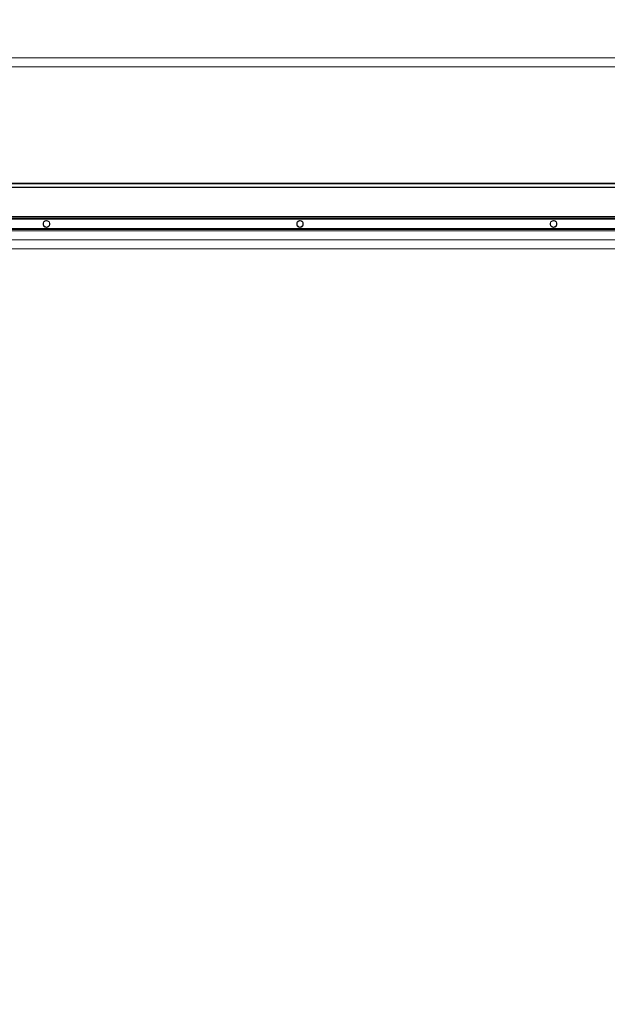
# Model space of a CAD drawing. Header units: millimetres. Extents: x -33711 to 550618, y -222428 to 596511.
# Tile 545 of 656: x 389406 to 390912, y -6834 to -4311. Entities that reach past the tile are written whole.
import ezdxf

# ---------------------------------------------------------------- set-up
doc = ezdxf.new("R2010")
doc.units = ezdxf.units.MM
doc.linetypes.add('XKITLINE00', pattern=[0])
doc.layers.add('IN_KOTY', color=4, linetype='Continuous', lineweight=13)
doc.layers.add('poznámka', color=20, linetype='Continuous', lineweight=30)
doc.styles.add('Koty', font='romand.shx', dxfattribs={"width": 0.8})
doc.dimstyles.new('IN_50', dxfattribs={"dimtxt": 125, "dimasz": 125, "dimexe": 75, "dimexo": 300, "dimgap": 40, "dimtad": 1, "dimdec": 0, "dimrnd": 5, "dimzin": 9, "dimdsep": 46, "dimtxsty": 'Koty', "dimblk": 'OBLIQUE', "dimcen": 40, "dimdle": 75, "dimclrd": 256, "dimclre": 256, "dimclrt": 256, "dimadec": 0, "dimazin": 0, "dimtfac": 1, "dimtdec": 0, "dimtmove": 1, "dimatfit": 3, "dimldrblk": 'ARCHTICK', "dimfxl": 350, "dimfxlon": 1, "dimtolj": 1, "dimtzin": 0, "dimlwd": -1, "dimlwe": -1, "dimarcsym": 0})

# ---------------------------------------------------------------- blocks, each defined once
blk = doc.blocks.new('_Oblique')
at = {"color": 0, "linetype": 'ByBlock', "lineweight": -2}
blk.add_line((-0.5, -0.5), (0.5, 0.5), dxfattribs=at)
blk = doc.blocks.new('*D718')
at = {"layer": 'DEFPOINTS', "color": 0, "transparency": 16777216}
for p in [(378914.5, -1219.8), (403006, -1219.8), (401004.5, -9205.9)]:
    blk.add_point(p, dxfattribs=at)
at = {"layer": 'IN_KOTY', "transparency": 16777216}
for p, q in [((403006, -9280.9), (403006, -1144.8)), ((402656, -1219.8), (403081, -1219.8)), ((402656, -9205.9), (403081, -9205.9))]:
    blk.add_line(p, q, dxfattribs=at)
at = {"layer": 'IN_KOTY', "transparency": 16777216, "xscale": 125, "yscale": 125, "zscale": 125}
for p, rotation in [((403006, -1219.8), 90), ((403006, -9205.9), 270)]:
    blk.add_blockref('_Oblique', p, dxfattribs=dict(at, rotation=rotation))
at = {"layer": 'IN_KOTY', "transparency": 16777216, "insert": (402903.5, -5212.8), "char_height": 125, "attachment_point": 5, "rotation": 90, "style": 'Koty'}
blk.add_mtext('\\A1;7985', dxfattribs=at)
blk = doc.blocks.new('_ArchTick')
at = {"color": 0, "linetype": 'ByBlock', "lineweight": 13, "const_width": 0.15}
blk.add_lwpolyline([(-0.5, -0.5), (0.5, 0.5)], dxfattribs=at)

msp = doc.modelspace()

# ---------------------------------------------------------------- linework, layer by layer
at = {"linetype": 'XKITLINE00', "lineweight": 0}
for p, q in [((395105.39524, -4408.89793), (388873.49514, -4408.89793)), ((395105.39524, -4431.89791), (388873.49514, -4431.89791)), ((387549.49526, -4731.71213), (391666.50538, -4731.71213)), ((387549.49526, -4740.91924), (391666.50538, -4740.91924)), ((387549.49526, -4741.62635), (391666.50538, -4741.62635)), ((391666.50538, -4730.29792), (387550.09512, -4730.29792)), ((387549.49526, -4815.89792), (391666.50538, -4815.89792)), ((387549.49526, -4818.89792), (391666.50538, -4818.89792)), ((387549.49526, -4819.89792), (391666.50538, -4819.89792)), ((391666.50538, -4822.89792), (387549.49526, -4822.89792)), ((389466.10836, -4833.51587), (389466.00775, -4834.43541)), ((389466.00775, -4834.43541), (389466.00775, -4835.36043)), ((389466.00775, -4835.36043), (389466.10836, -4836.27997)), ((389466.30816, -4832.6127), (389466.10836, -4833.51587)), ((389466.10836, -4836.27997), (389466.30816, -4837.18314)), ((389466.60475, -4831.73659), (389466.30816, -4832.6127)), ((389466.30816, -4837.18314), (389466.60475, -4838.05925)), ((389466.99528, -4830.89792), (389466.60475, -4831.73659)), ((389466.60475, -4838.05925), (389466.99528, -4838.89792)), ((389466.99528, -4830.56779), (389474.49498, -4826.23767)), ((389466.99528, -4839.22805), (389466.99528, -4830.56779)), ((389474.49498, -4843.55817), (389466.99528, -4839.22805)), ((389467.8121, -4829.64543), (389467.28091, -4830.40273)), ((389467.28091, -4839.39311), (389467.8121, -4840.15041)), ((389468.42245, -4828.95034), (389467.8121, -4829.64543)), ((389467.8121, -4840.15041), (389468.42245, -4840.8455)), ((389469.10481, -4828.32569), (389468.42245, -4828.95034)), ((389468.42245, -4840.8455), (389469.10481, -4841.47016)), ((389469.85106, -4827.77887), (389469.10481, -4828.32569)), ((389469.10481, -4841.47016), (389469.85106, -4842.01698)), ((389470.65214, -4827.31636), (389469.85106, -4827.77887)), ((389469.85106, -4842.01698), (389470.65214, -4842.47949)), ((389471.49853, -4826.94363), (389470.65214, -4827.31636)), ((389470.65214, -4842.47949), (389471.49853, -4842.8522)), ((389472.38068, -4826.66512), (389471.49853, -4826.94363)), ((389471.49853, -4842.8522), (389472.38068, -4843.13072)), ((389473.28762, -4826.4841), (389472.38068, -4826.66512)), ((389472.38068, -4843.13072), (389473.28762, -4843.31174)), ((389474.20935, -4826.40273), (389473.28762, -4826.4841)), ((389473.28762, -4843.31174), (389474.20935, -4843.39311)), ((389474.49498, -4826.23767), (389481.99515, -4830.56779)), ((389474.49498, -4843.55817), (389481.99515, -4839.22805)), ((389475.70233, -4826.4841), (389474.78108, -4826.40273)), ((389474.78108, -4843.39311), (389475.70233, -4843.31174)), ((389476.60975, -4826.66512), (389475.70233, -4826.4841)), ((389475.70233, -4843.31174), (389476.60975, -4843.13072)), ((389477.4919, -4826.94363), (389476.60975, -4826.66512)), ((389476.60975, -4843.13072), (389477.4919, -4842.8522)), ((389478.33828, -4827.31636), (389477.4919, -4826.94363)), ((389477.4919, -4842.8522), (389478.33828, -4842.47949)), ((389479.13937, -4827.77887), (389478.33828, -4827.31636)), ((389478.33828, -4842.47949), (389479.13937, -4842.01698)), ((389479.88562, -4828.32569), (389479.13937, -4827.77887)), ((389479.13937, -4842.01698), (389479.88562, -4841.47016)), ((389480.56797, -4828.95034), (389479.88562, -4828.32569)), ((389479.88562, -4841.47016), (389480.56797, -4840.8455)), ((389481.17833, -4829.64543), (389480.56797, -4828.95034)), ((389480.56797, -4840.8455), (389481.17833, -4840.15041)), ((389481.70952, -4830.40273), (389481.17833, -4829.64543)), ((389481.17833, -4840.15041), (389481.70952, -4839.39311)), ((389481.99515, -4839.22805), (389481.99515, -4830.56779)), ((389482.3852, -4831.73659), (389481.99515, -4830.89792)), ((389481.99515, -4838.89792), (389482.3852, -4838.05925)), ((389482.68227, -4832.6127), (389482.3852, -4831.73659)), ((389482.3852, -4838.05925), (389482.68227, -4837.18314)), ((389482.88206, -4833.51587), (389482.68227, -4832.6127)), ((389482.68227, -4837.18314), (389482.88206, -4836.27997)), ((389482.98268, -4834.43541), (389482.88206, -4833.51587)), ((389482.88206, -4836.27997), (389482.98268, -4835.36043)), ((389482.98268, -4835.36043), (389482.98268, -4834.43541)), ((390116.10822, -4833.51587), (390116.00785, -4834.43541)), ((390116.00785, -4834.43541), (390116.00785, -4835.36043)), ((390116.00785, -4835.36043), (390116.10822, -4836.27997)), ((390116.30825, -4832.6127), (390116.10822, -4833.51587)), ((390116.10822, -4836.27997), (390116.30825, -4837.18314)), ((390116.60485, -4831.73659), (390116.30825, -4832.6127)), ((390116.30825, -4837.18314), (390116.60485, -4838.05925)), ((390116.99514, -4830.89792), (390116.60485, -4831.73659)), ((390116.60485, -4838.05925), (390116.99514, -4838.89792)), ((390116.99514, -4830.56779), (390124.49507, -4826.23767)), ((390116.99514, -4839.22805), (390116.99514, -4830.56779)), ((390124.49507, -4843.55817), (390116.99514, -4839.22805)), ((390117.8122, -4829.64543), (390117.281, -4830.40273)), ((390117.281, -4839.39311), (390117.8122, -4840.15041)), ((390118.42255, -4828.95034), (390117.8122, -4829.64543)), ((390117.8122, -4840.15041), (390118.42255, -4840.8455)), ((390119.1049, -4828.32569), (390118.42255, -4828.95034)), ((390118.42255, -4840.8455), (390119.1049, -4841.47016)), ((390119.85092, -4827.77887), (390119.1049, -4828.32569)), ((390119.1049, -4841.47016), (390119.85092, -4842.01698)), ((390120.652, -4827.31636), (390119.85092, -4827.77887)), ((390119.85092, -4842.01698), (390120.652, -4842.47949)), ((390121.49863, -4826.94363), (390120.652, -4827.31636)), ((390120.652, -4842.47949), (390121.49863, -4842.8522)), ((390122.38077, -4826.66512), (390121.49863, -4826.94363)), ((390121.49863, -4842.8522), (390122.38077, -4843.13072)), ((390123.28796, -4826.4841), (390122.38077, -4826.66512)), ((390122.38077, -4843.13072), (390123.28796, -4843.31174)), ((390124.20921, -4826.40273), (390123.28796, -4826.4841)), ((390123.28796, -4843.31174), (390124.20921, -4843.39311)), ((390124.49507, -4826.23767), (390131.99524, -4830.56779)), ((390124.49507, -4843.55817), (390131.99524, -4839.22805)), ((390125.70242, -4826.4841), (390124.78117, -4826.40273)), ((390124.78117, -4843.39311), (390125.70242, -4843.31174)), ((390126.60961, -4826.66512), (390125.70242, -4826.4841)), ((390125.70242, -4843.31174), (390126.60961, -4843.13072)), ((390127.49175, -4826.94363), (390126.60961, -4826.66512)), ((390126.60961, -4843.13072), (390127.49175, -4842.8522)), ((390128.33838, -4827.31636), (390127.49175, -4826.94363)), ((390127.49175, -4842.8522), (390128.33838, -4842.47949)), ((390129.13946, -4827.77887), (390128.33838, -4827.31636)), ((390128.33838, -4842.47949), (390129.13946, -4842.01698)), ((390129.88548, -4828.32569), (390129.13946, -4827.77887)), ((390129.13946, -4842.01698), (390129.88548, -4841.47016)), ((390130.56783, -4828.95034), (390129.88548, -4828.32569)), ((390129.88548, -4841.47016), (390130.56783, -4840.8455)), ((390131.17818, -4829.64543), (390130.56783, -4828.95034)), ((390130.56783, -4840.8455), (390131.17818, -4840.15041)), ((390131.70938, -4830.40273), (390131.17818, -4829.64543)), ((390131.17818, -4840.15041), (390131.70938, -4839.39311)), ((390131.99524, -4839.22805), (390131.99524, -4830.56779)), ((390132.38553, -4831.73659), (390131.99524, -4830.89792)), ((390131.99524, -4838.89792), (390132.38553, -4838.05925)), ((390132.68213, -4832.6127), (390132.38553, -4831.73659)), ((390132.38553, -4838.05925), (390132.68213, -4837.18314)), ((390132.88216, -4833.51587), (390132.68213, -4832.6127)), ((390132.68213, -4837.18314), (390132.88216, -4836.27997)), ((390132.98253, -4834.43541), (390132.88216, -4833.51587)), ((390132.88216, -4836.27997), (390132.98253, -4835.36043)), ((390132.98253, -4835.36043), (390132.98253, -4834.43541)), ((390766.10832, -4833.51587), (390766.0077, -4834.43541)), ((390766.0077, -4834.43541), (390766.0077, -4835.36043)), ((390766.0077, -4835.36043), (390766.10832, -4836.27997)), ((390766.30811, -4832.6127), (390766.10832, -4833.51587)), ((390766.10832, -4836.27997), (390766.30811, -4837.18314)), ((390766.60494, -4831.73659), (390766.30811, -4832.6127)), ((390766.30811, -4837.18314), (390766.60494, -4838.05925)), ((390766.99523, -4830.89792), (390766.60494, -4831.73659)), ((390766.60494, -4838.05925), (390766.99523, -4838.89792)), ((390766.99523, -4830.56779), (390774.49517, -4826.23767)), ((390766.99523, -4839.22805), (390766.99523, -4830.56779)), ((390774.49517, -4843.55817), (390766.99523, -4839.22805)), ((390767.81229, -4829.64543), (390767.2811, -4830.40273)), ((390767.2811, -4839.39311), (390767.81229, -4840.15041)), ((390768.42264, -4828.95034), (390767.81229, -4829.64543)), ((390767.81229, -4840.15041), (390768.42264, -4840.8455)), ((390769.10476, -4828.32569), (390768.42264, -4828.95034)), ((390768.42264, -4840.8455), (390769.10476, -4841.47016)), ((390769.85101, -4827.77887), (390769.10476, -4828.32569)), ((390769.10476, -4841.47016), (390769.85101, -4842.01698)), ((390770.6521, -4827.31636), (390769.85101, -4827.77887)), ((390769.85101, -4842.01698), (390770.6521, -4842.47949)), ((390771.49872, -4826.94363), (390770.6521, -4827.31636)), ((390770.6521, -4842.47949), (390771.49872, -4842.8522)), ((390772.38063, -4826.66512), (390771.49872, -4826.94363)), ((390771.49872, -4842.8522), (390772.38063, -4843.13072)), ((390773.28781, -4826.4841), (390772.38063, -4826.66512)), ((390772.38063, -4843.13072), (390773.28781, -4843.31174)), ((390774.2093, -4826.40273), (390773.28781, -4826.4841)), ((390773.28781, -4843.31174), (390774.2093, -4843.39311)), ((390774.49517, -4826.23767), (390781.9951, -4830.56779)), ((390774.49517, -4843.55817), (390781.9951, -4839.22805)), ((390775.70252, -4826.4841), (390774.78103, -4826.40273)), ((390774.78103, -4843.39311), (390775.70252, -4843.31174)), ((390776.6097, -4826.66512), (390775.70252, -4826.4841)), ((390775.70252, -4843.31174), (390776.6097, -4843.13072)), ((390777.49185, -4826.94363), (390776.6097, -4826.66512)), ((390776.6097, -4843.13072), (390777.49185, -4842.8522)), ((390778.33824, -4827.31636), (390777.49185, -4826.94363)), ((390777.49185, -4842.8522), (390778.33824, -4842.47949)), ((390779.13932, -4827.77887), (390778.33824, -4827.31636)), ((390778.33824, -4842.47949), (390779.13932, -4842.01698)), ((390779.88557, -4828.32569), (390779.13932, -4827.77887)), ((390779.13932, -4842.01698), (390779.88557, -4841.47016)), ((390780.56769, -4828.95034), (390779.88557, -4828.32569)), ((390779.88557, -4841.47016), (390780.56769, -4840.8455)), ((390781.17804, -4829.64543), (390780.56769, -4828.95034)), ((390780.56769, -4840.8455), (390781.17804, -4840.15041)), ((390781.70924, -4830.40273), (390781.17804, -4829.64543)), ((390781.17804, -4840.15041), (390781.70924, -4839.39311)), ((390781.9951, -4839.22805), (390781.9951, -4830.56779)), ((390782.38539, -4831.73659), (390781.9951, -4830.89792)), ((390781.9951, -4838.89792), (390782.38539, -4838.05925)), ((390782.68222, -4832.6127), (390782.38539, -4831.73659)), ((390782.38539, -4838.05925), (390782.68222, -4837.18314)), ((390782.88202, -4833.51587), (390782.68222, -4832.6127)), ((390782.68222, -4837.18314), (390782.88202, -4836.27997)), ((390782.98263, -4834.43541), (390782.88202, -4833.51587)), ((390782.88202, -4836.27997), (390782.98263, -4835.36043)), ((390782.98263, -4835.36043), (390782.98263, -4834.43541)), ((391666.50538, -4846.89792), (387549.49526, -4846.89792)), ((391666.50538, -4848.89792), (387549.49526, -4848.89792)), ((391666.50538, -4852.89792), (387549.49526, -4852.89792)), ((391666.50538, -4875.89792), (387549.49526, -4875.89792)), ((391666.50538, -4898.89791), (387824.99556, -4898.89791))]:
    msp.add_line(p, q, dxfattribs=at)
at = {"layer": 'poznámka'}
msp.add_lwpolyline([(390488.62593, -428.71212, 0.52056705), (389741.5793, -2668.03822, 0.52056705), (389741.5793, -2668.03822, 0.52056705), (389469.92363, -3957.34671, 0.52056705), (389469.92363, -3957.34671, 0.52056705), (389130.35792, -5585.94713, 0.52056705), (389130.35792, -5585.94713, 0.52056705), (389198.27054, -7553.83948, 0.52056705), (389198.27054, -7553.83948, 0.52056705), (390149.06022, -8843.14797, 0.52056705), (390149.06022, -8843.14797, 0.52056705), (391643.15349, -9453.87366, 0.52056705), (391643.15349, -9453.87366, 0.52056705), (393544.73027, -9928.88193, 0.52056705)], format="xyb", dxfattribs=at)

# ---------------------------------------------------------------- dimensions: what is measured, and where the dimension line sits
at = {"layer": 'IN_KOTY'}
dim = msp.add_linear_dim(base=(403006.00895, -1219.78411), p1=(401004.48431, -9205.8983), p2=(378914.48522, -1219.78411), angle=90, dimstyle='IN_50', dxfattribs=at)
dim.commit()
dim.dimension.update_dxf_attribs({"geometry": '*D718', "text_midpoint": (402903.50895, -5212.8412)})

doc.saveas('drawing.dxf')
